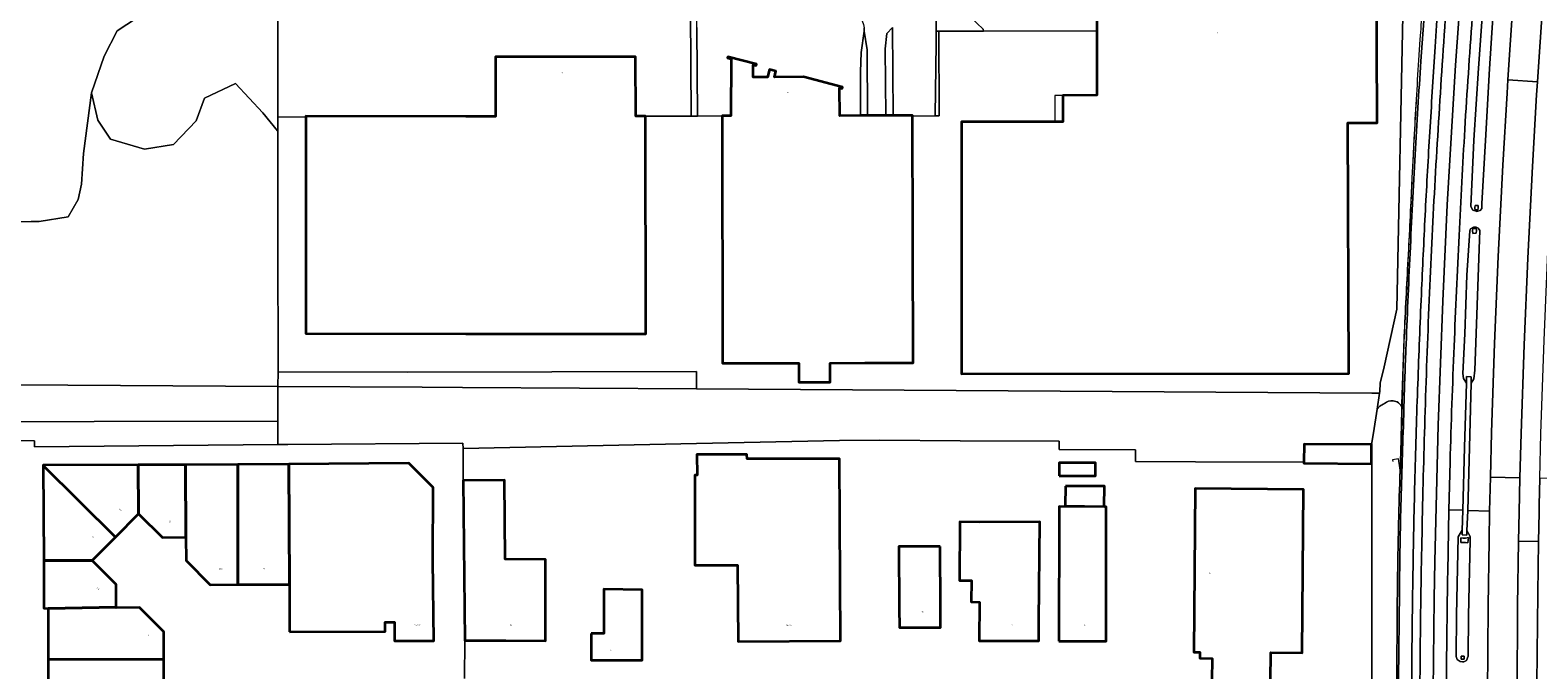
# Model space of a CAD drawing. Header units: metres. Extents: x 197700 to 204338, y 317132 to 325229.
# Tile 520 of 656: x 200775 to 201156, y 320623 to 320785. Entities that reach past the tile are written whole.
import ezdxf
from ezdxf.enums import TextEntityAlignment as Align

# ---------------------------------------------------------------- set-up
doc = ezdxf.new("R2010")
doc.units = ezdxf.units.M
for name, color, linetype, lineweight in [('B-WE-GR-BEPLANTING_CULTUUR_BOSPLANTSOEN-GV', 90, 'Continuous', 18), ('B-WE-GR-BOS_LOOF-GV', 40, 'Continuous', 13), ('B-WE-GW-TALUD_KRUIN-G', 90, 'Continuous', 18), ('B-WE-IE-TERREINAFSCHEIDING_KUNSTMATIG_HEKWERK-G', 20, 'IE-TERREINAFSCHEIDING-KUNSTMATIG', 18), ('B-WE-IE-TERREINAFSCHEIDING_KUNSTMATIG_MUUR-G', 90, 'IE-TERREINAFSCHEIDING-KUNSTMATIG-DICHT', 18), ('B-WE-OG-BEBOUWING-GV', 7, 'Continuous', 35), ('B-WE-OG-BEBOUWING-T18', 10, 'Continuous', 18), ('B-WE-OG-TERREIN_CULTUURSCHEIDING-GV', 7, 'Continuous', 18), ('B-WE-OG-TERREIN_ERF-GV', 7, 'Continuous', 18), ('B-WE-OG-WATER_GREPPEL-GV', 160, 'Continuous', 18), ('B-WE-OG-WEG-GV', 7, 'Continuous', 18), ('B-WE-VH-ONVERHARD-GV', 252, 'Continuous', 18), ('B-WE-VH-VERHARDING_ASFALT-GV', 252, 'Continuous', 18), ('B-WE-VH-VERHARDING_BETON-GV', 252, 'Continuous', 18), ('B-WE-VH-VERHARDING_GESLOTEN-GV', 252, 'Continuous', 18), ('B-WE-VH-VERHARDING_GRASBETONSTEEN-GV', 70, 'Continuous', 18), ('B-WE-VH-VERHARDING_OPEN-GV', 252, 'Continuous', 18)]:
    doc.layers.add(name, color=color, linetype=linetype, lineweight=lineweight)
doc.styles.add('NLCS-ISO-M200-T18', font='NLCS-ISO.ttf', dxfattribs={"height": 0.36})
doc.linetypes.add('IE-TERREINAFSCHEIDING-KUNSTMATIG', pattern='A,4,[82,NLCS.SHX,S=0.75,R=90,X=0,Y=0],4,-2', length=10)
doc.linetypes.add('IE-TERREINAFSCHEIDING-KUNSTMATIG-DICHT', pattern='A,8,-1,[82,NLCS.SHX,S=0.75,R=90,X=0,Y=0],-1', length=10)

msp = doc.modelspace()

# ---------------------------------------------------------------- linework, layer by layer
at = {"layer": 'B-WE-GR-BEPLANTING_CULTUUR_BOSPLANTSOEN-GV'}
for points in [[(201119.929, 321010.386), (201119.999, 320996.344), (201119.969, 320964.493), (201119.984, 320949.822), (201120.077, 320944.793), (201120.128, 320937.827), (201120.26, 320871.522), (201120.542, 320826.397), (201122.437, 320826.401), (201122.141, 320808.038), (201121.893, 320792.625), (201120.341, 320714.203), (201117.062, 320699.629), (201116.129, 320695.509), (201116.018, 320693.391), (201115.959, 320693.013), (201115.334, 320688.986), (201115.992, 320689.699)], [(201126.373, 320776.842), (201127.278, 320789.318), (201128.178, 320801.794), (201128.678, 320808.871), (201128.033, 320810.171), (201127.736, 320810.792)], [(200723.855, 320736.169), (200775.455, 320736.32), (200777.43, 320736.396), (200784.818, 320737.526), (200787.289, 320741.94), (200788.169, 320745.793), (200788.697, 320753.53), (200790.688, 320768.881), (200793.91, 320778.086), (200797.131, 320784.53), (200804.263, 320789.133)], [(201121.488, 320689.715), (201121.629, 320689.543), (201121.853, 320689.264), (201122.074, 320688.983)]]:
    msp.add_lwpolyline(points, dxfattribs=at)
for points in [[(201124.906, 320753.243, -0.0024984), (201126.373, 320776.842)], [(201123.656, 320728.366, -0.0030574), (201124.906, 320753.243)], [(201122.577, 320703.942, -0.0015156), (201123.656, 320728.366)], [(201122.074, 320688.983, -0.0020722), (201122.577, 320703.942)], [(201117.171, 320690.411, -0.1925918), (201119.346, 320691.062)], [(201119.346, 320691.062, -0.1531968), (201120.741, 320690.58)], [(201115.992, 320689.699, -0.0479414), (201117.171, 320690.411)], [(201120.741, 320690.58, -0.009963), (201121.488, 320689.715)]]:
    msp.add_lwpolyline(points, format="xyb", dxfattribs=at)
msp.add_lwpolyline([(200443.184, 320679.853), (200475.247, 320680.074), (200492.364, 320680.078), (200559.398, 320679.967), (200609.298, 320679.937), (200623.848, 320679.937), (200623.848, 320681.587), (200776.249, 320680.925), (200776.264, 320679.426), (200837.756, 320680.029), (200837.756, 320685.973), (200559.458, 320685.467), (200492.424, 320685.578), (200475.307, 320685.574), (200443.244, 320685.353)], close=True, dxfattribs=at)
at = {"layer": 'B-WE-GR-BOS_LOOF-GV'}
for points in [[(200559.382, 320696.467), (200837.756, 320694.718), (200837.779, 320698.409), (200837.752, 320731.709), (200837.726, 320759.162), (200837.685, 320759.213), (200833.944, 320763.817), (200827.042, 320771.182), (200819.219, 320767.5), (200817.148, 320761.746), (200811.396, 320755.763), (200804.033, 320754.612), (200795.52, 320757.143), (200792.299, 320761.976), (200790.688, 320768.881), (200788.697, 320753.53), (200788.169, 320745.793), (200787.289, 320741.94), (200784.818, 320737.526), (200777.43, 320736.396), (200775.455, 320736.32), (200723.855, 320736.169)], [(200559.458, 320685.467), (200837.756, 320685.973), (200837.756, 320694.718), (200559.382, 320696.467)]]:
    msp.add_lwpolyline(points, dxfattribs=at)
at = {"layer": 'B-WE-GW-TALUD_KRUIN-G'}
for points in [[(201117.171, 320690.411, -0.1925918), (201119.346, 320691.062)], [(201119.346, 320691.062, 0.1925918), (201117.171, 320690.411)], [(201119.346, 320691.062, -0.1531968), (201120.741, 320690.58)], [(201120.741, 320690.58, 0.1531968), (201119.346, 320691.062)], [(201115.992, 320689.699, -0.0479414), (201117.171, 320690.411)], [(201117.171, 320690.411, 0.0479414), (201115.992, 320689.699)], [(201120.741, 320690.58, -0.009963), (201121.488, 320689.715)], [(201121.488, 320689.715, 0.009963), (201120.741, 320690.58)]]:
    msp.add_lwpolyline(points, format="xyb", dxfattribs=at)
for points in [[(201115.992, 320689.699), (201115.334, 320688.986), (201114.4, 320682.971), (201113.943, 320680.026), (201113.916, 320675.571), (201113.995, 320675.571), (201113.966, 320610.689), (201114.09, 320578.182), (201114.117, 320545.234), (201114.117, 320545.183), (201114.172, 320518.154), (201114.331, 320497), (201114.178, 320461.872), (201114.374, 320444.707), (201122.684, 320444.442), (201122.658, 320412.922), (201122.649, 320402.3)], [(201115.334, 320688.986), (201115.992, 320689.699)], [(201121.488, 320689.715), (201121.629, 320689.543)], [(201121.629, 320689.543), (201121.488, 320689.715)]]:
    msp.add_lwpolyline(points, dxfattribs=at)
at = {"layer": 'B-WE-IE-TERREINAFSCHEIDING_KUNSTMATIG_HEKWERK-G'}
for points in [[(201116.129, 320695.509), (201117.062, 320699.629), (201120.341, 320714.203), (201121.893, 320792.625), (201122.141, 320808.038)], [(201003.746, 320763.004), (201004.699, 320763.016), (201004.615, 320784.414)], [(201004.615, 320784.414), (201015.93, 320784.449)], [(201015.93, 320784.449), (201044.527, 320784.536)], [(201126.139, 320782.278), (201125.963, 320779.696), (201125.792, 320777.113)], [(200790.688, 320768.881), (200788.697, 320753.53), (200788.169, 320745.793), (200787.289, 320741.94), (200784.818, 320737.526), (200777.43, 320736.396), (200775.455, 320736.32), (200723.855, 320736.169), (200675.425, 320720.97), (200567.813, 320714.105), (200487.935, 320711.353), (200451.64, 320705.318), (200451.75, 320697.967)], [(200930.597, 320762.925), (200942.095, 320762.971)], [(200942.095, 320762.971), (200943.724, 320762.978)], [(200943.724, 320762.978), (200949.902, 320763.003)], [(200997.992, 320762.931), (201003.746, 320763.004)], [(200837.723, 320762.769), (200837.726, 320759.162)], [(200837.723, 320762.769), (200844.776, 320762.709)], [(200837.726, 320759.162), (200837.752, 320731.709), (200837.779, 320698.409)], [(201124.602, 320757.161), (201124.335, 320751.664)], [(201124.335, 320751.664), (201124.128, 320747.416), (201123.657, 320737.67), (201123.19, 320727.928), (201122.728, 320718.187)], [(200837.779, 320698.409), (200870.357, 320698.318), (200943.459, 320698.44), (200943.49, 320694.089)], [(201116.018, 320693.391), (201116.129, 320695.509)], [(201115.334, 320688.986), (201115.959, 320693.013)], [(201115.959, 320693.013), (201116.018, 320693.391)], [(201114.4, 320682.971), (201115.334, 320688.986)], [(200443.184, 320679.853), (200475.247, 320680.074), (200492.364, 320680.078), (200559.398, 320679.967), (200609.298, 320679.937), (200623.848, 320679.937), (200623.848, 320681.587), (200776.249, 320680.925), (200776.264, 320679.426), (200837.756, 320680.029)], [(200837.756, 320680.029), (200840.261, 320680.054), (200884.491, 320680.357), (200884.503, 320679.008), (200943.469, 320680.269)], [(200943.469, 320680.269), (200979.531, 320681.04), (200989.75, 320681.099)], [(201113.943, 320680.026), (201114.4, 320682.971)], [(201114.117, 320545.234), (201114.09, 320578.182), (201113.966, 320610.689), (201113.995, 320675.571)], [(201121.195, 320673.244), (201121.189, 320672.543)], [(201121.218, 320675.379), (201121.195, 320673.244)]]:
    msp.add_lwpolyline(points, dxfattribs=at)
for points in [[(201127.217, 320797.04, 0.0021661), (201126.139, 320782.278)], [(201125.792, 320777.113, 0.0028087), (201124.602, 320757.161)], [(201125.199, 320767.35, 0.001144), (201124.335, 320751.664)], [(201124.119, 320747.539, -0.0007149), (201123.161, 320727.934)], [(201123.161, 320727.934, 0.0040741), (201122.158, 320708.557)], [(201122.728, 320718.187, 0.0057184), (201121.818, 320698.611)], [(201122.158, 320708.557, 0.0047781), (201121.488, 320689.715)], [(201121.818, 320698.611, -0.0012125), (201121.629, 320689.543)], [(201121.488, 320689.715, 0.0036259), (201121.218, 320675.379)]]:
    msp.add_lwpolyline(points, format="xyb", dxfattribs=at)
at = {"layer": 'B-WE-IE-TERREINAFSCHEIDING_KUNSTMATIG_MUUR-G'}
for points in [[(201035.979, 320768.214), (201033.971, 320768.208), (201033.953, 320761.535)], [(201121.149, 320673.569), (201120.75, 320676.39), (201119.247, 320676.194), (201119.313, 320675.725)]]:
    msp.add_lwpolyline(points, dxfattribs=at)
at = {"layer": 'B-WE-OG-BEBOUWING-GV'}
msp.add_lwpolyline([(201044.523, 320787.828), (201044.527, 320784.536), (201044.547, 320768.238), (201035.979, 320768.214), (201035.981, 320761.549), (201033.953, 320761.535), (201010.337, 320761.513), (201010.367, 320697.893), (201108.217, 320697.952), (201107.967, 320761.252), (201115.367, 320761.281), (201115.208, 320801.311)], dxfattribs=at)
for points in [[(200844.776, 320762.709), (200844.792, 320708.078), (200885.176, 320707.985), (200930.625, 320707.964), (200930.597, 320762.925), (200928.097, 320762.922), (200928.083, 320777.972), (200892.67, 320777.94), (200892.68, 320762.882), (200885.198, 320762.885), (200844.776, 320762.972)], [(200993.078, 320763.106), (200991.305, 320763.102), (200986.676, 320763.09), (200984.891, 320763.086), (200979.609, 320763.073), (200979.561, 320770.091), (200980.256, 320769.957), (200980.346, 320770.271), (200970.488, 320772.896), (200963.147, 320772.837), (200963.491, 320774.304), (200961.908, 320774.714), (200961.412, 320772.796), (200957.795, 320772.803), (200957.792, 320775.934), (200958.496, 320775.734), (200958.601, 320776.043), (200951.39, 320777.966), (200951.307, 320777.657), (200952.187, 320777.423), (200952.152, 320763.008), (200949.902, 320763.003), (200950.052, 320700.553), (200969.262, 320700.599), (200969.274, 320695.769), (200977.194, 320695.788), (200977.182, 320700.618), (200985.957, 320700.639), (200998.142, 320700.668), (200997.992, 320762.931), (200997.992, 320763.118)], [(201096.823, 320675.597), (201096.821, 320675.297), (201113.914, 320675.156), (201113.916, 320675.571), (201113.943, 320680.026), (201096.861, 320680.167)], [(200943.011, 320654.541), (200943.038, 320649.541), (200953.848, 320649.6), (200953.953, 320630.31), (200979.815, 320630.452), (200979.557, 320676.451), (200974.557, 320676.422), (200956.214, 320676.398), (200956.204, 320677.529), (200943.57, 320677.493), (200943.599, 320672.29), (200943.022, 320672.271)], [(201035.02, 320672.105), (201044.19, 320672.092), (201044.195, 320675.392), (201035.025, 320675.405)], [(200802.46, 320674.893), (200778.496, 320674.788), (200778.496, 320674.743), (200796.727, 320656.675), (200802.57, 320662.574)], [(200790.878, 320650.77), (200796.727, 320656.675), (200778.496, 320674.743), (200778.608, 320650.707)], [(200802.57, 320662.574), (200808.634, 320656.581), (200814.511, 320656.616), (200814.431, 320674.946), (200802.46, 320674.893)], [(200827.624, 320644.661), (200827.601, 320675.004), (200814.431, 320674.946), (200814.511, 320656.616), (200814.556, 320650.722), (200820.639, 320644.632)], [(200827.601, 320675.004), (200827.624, 320644.661), (200840.66, 320644.715), (200840.536, 320675.062)], [(200840.713, 320632.717), (200864.872, 320632.83), (200864.847, 320635.182), (200867.181, 320635.183), (200867.198, 320630.452), (200877.121, 320630.474), (200876.914, 320650.832), (200876.988, 320669.212), (200870.839, 320675.291), (200840.536, 320675.062), (200840.66, 320644.715)], [(200895.313, 320630.509), (200905.356, 320630.484), (200905.3, 320651.033), (200895.133, 320651.051), (200894.959, 320671), (200884.574, 320670.909), (200884.927, 320630.511), (200886.988, 320630.529)], [(201036.632, 320669.53), (201036.556, 320664.571), (201046.402, 320664.415), (201046.451, 320669.51)], [(201073.588, 320620.456), (201088.428, 320620.334), (201088.487, 320627.474), (201096.426, 320627.408), (201096.766, 320668.677), (201069.397, 320668.902), (201069.001, 320627.598), (201070.529, 320627.607), (201070.514, 320626.046), (201073.634, 320626.038)], [(201034.962, 320630.405), (201046.937, 320630.387), (201046.945, 320635.387), (201046.927, 320662.499), (201046.913, 320664.329), (201035.002, 320664.426), (201035.007, 320662.405)], [(201014.936, 320660.468), (201009.936, 320660.486), (201009.883, 320645.686), (201012.873, 320645.676), (201012.854, 320640.276), (201014.884, 320640.268), (201014.849, 320630.489), (201029.924, 320630.435), (201029.942, 320635.435), (201030.116, 320660.486)], [(201004.965, 320654.313), (200994.569, 320654.307), (200994.65, 320638.807), (200994.676, 320633.808), (201000, 320633.836), (201005.071, 320633.861), (201005.045, 320638.861)], [(200778.608, 320650.707), (200778.664, 320638.695), (200779.705, 320638.641), (200796.93, 320638.97), (200796.915, 320644.718), (200790.85, 320650.742), (200790.878, 320650.77)], [(200916.866, 320632.304), (200916.866, 320630.582), (200916.866, 320625.582), (200929.714, 320625.582), (200929.714, 320630.582), (200929.714, 320643.371), (200920.092, 320643.487), (200920.06, 320632.328)], [(200779.705, 320638.641), (200779.704, 320625.722), (200808.978, 320625.834), (200808.946, 320632.776), (200802.843, 320638.848), (200796.93, 320638.814), (200796.93, 320638.97)], [(200779.704, 320625.722), (200779.704, 320612.909), (200804.039, 320612.754), (200809.038, 320612.777), (200808.978, 320625.834)]]:
    msp.add_lwpolyline(points, close=True, dxfattribs=at)
at = {"layer": 'B-WE-OG-TERREIN_CULTUURSCHEIDING-GV'}
for points in [[(200804.263, 320789.133), (200797.131, 320784.53), (200793.91, 320778.086), (200790.688, 320768.881), (200792.299, 320761.976), (200795.52, 320757.143), (200804.033, 320754.612), (200811.396, 320755.763), (200817.148, 320761.746), (200819.219, 320767.5), (200827.042, 320771.182), (200833.944, 320763.817), (200837.685, 320759.213), (200837.726, 320759.162), (200837.723, 320762.769), (200837.755, 320789.245)], [(201115.992, 320689.699), (201115.334, 320688.986), (201114.4, 320682.971), (201113.943, 320680.026), (201113.916, 320675.571), (201113.995, 320675.571), (201113.966, 320610.689), (201114.09, 320578.182), (201114.117, 320545.234), (201114.117, 320545.183), (201114.172, 320518.154), (201114.331, 320497), (201114.178, 320461.872), (201114.374, 320444.707), (201122.684, 320444.442), (201122.658, 320412.922), (201122.649, 320402.3)], [(201121.629, 320689.543), (201121.488, 320689.715)], [(201121.988, 320686.014), (201122.03, 320687.499), (201122.074, 320688.983), (201121.853, 320689.264), (201121.629, 320689.543)], [(201121.149, 320673.569), (201121.218, 320675.379), (201121.349, 320678.652)], [(201121.349, 320678.652), (201121.218, 320675.379), (201121.149, 320673.569)]]:
    msp.add_lwpolyline(points, dxfattribs=at)
msp.add_lwpolyline([(201003.957, 320784.416), (201004.615, 320784.414), (201015.93, 320784.449), (201015.871, 320784.893), (201011.067, 320789.507), (201003.976, 320789.488)], close=True, dxfattribs=at)
for points in [[(201119.346, 320691.062, 0.1925918), (201117.171, 320690.411)], [(201120.741, 320690.58, 0.1531968), (201119.346, 320691.062)], [(201117.171, 320690.411, 0.0479414), (201115.992, 320689.699)], [(201121.488, 320689.715, 0.009963), (201120.741, 320690.58)], [(201121.349, 320678.652, 0.001287), (201121.629, 320689.543)], [(201121.629, 320689.543, -0.001287), (201121.349, 320678.652)], [(201121.302, 320663.343, -0.0007064), (201121.988, 320686.014)], [(201120.735, 320660.21, -0.0029937), (201121.149, 320673.569)], [(201121.149, 320673.569, 0.0029937), (201120.735, 320660.21)], [(201120.409, 320639.558, -0.0025188), (201120.735, 320660.21)], [(201120.735, 320660.21, 0.0025188), (201120.409, 320639.558)], [(201120.936, 320639.914, -0.0036704), (201121.302, 320663.343)], [(201120.293, 320618.315, -0.0007529), (201120.409, 320639.558)], [(201120.409, 320639.558, 0.0007529), (201120.293, 320618.315)], [(201120.704, 320616.355, -0.0014435), (201120.936, 320639.914)]]:
    msp.add_lwpolyline(points, format="xyb", dxfattribs=at)
at = {"layer": 'B-WE-OG-TERREIN_ERF-GV'}
for points in [[(201115.208, 320801.311), (201115.367, 320761.281), (201107.967, 320761.252), (201108.217, 320697.952), (201010.367, 320697.893), (201010.337, 320761.513), (201033.953, 320761.535), (201035.981, 320761.549), (201035.979, 320768.214), (201044.547, 320768.238), (201044.527, 320784.536), (201015.93, 320784.449), (201004.615, 320784.414), (201004.699, 320763.016), (201003.746, 320763.004), (200997.992, 320762.931), (200998.142, 320700.668), (200985.957, 320700.639), (200977.182, 320700.618), (200977.194, 320695.788), (200969.274, 320695.769), (200969.262, 320700.599), (200950.052, 320700.553), (200949.902, 320763.003), (200943.724, 320762.978), (200942.095, 320762.971), (200930.597, 320762.925), (200930.625, 320707.964), (200885.176, 320707.985), (200844.792, 320708.078), (200844.776, 320762.709), (200837.723, 320762.769), (200837.726, 320759.162), (200837.752, 320731.709), (200837.779, 320698.409), (200870.357, 320698.318), (200943.459, 320698.44), (200943.49, 320694.089), (201114.007, 320693.025), (201115.959, 320693.013), (201116.018, 320693.391), (201116.129, 320695.509), (201117.062, 320699.629), (201120.341, 320714.203), (201121.893, 320792.625)], [(200943.578, 320785.348), (200943.724, 320762.978), (200949.902, 320763.003), (200952.152, 320763.008), (200952.187, 320777.423), (200951.307, 320777.657), (200951.39, 320777.966), (200958.601, 320776.043), (200958.496, 320775.734), (200957.792, 320775.934), (200957.795, 320772.803), (200961.412, 320772.796), (200961.908, 320774.714), (200963.491, 320774.304), (200963.147, 320772.837), (200970.488, 320772.896), (200980.346, 320770.271), (200980.256, 320769.957), (200979.561, 320770.091), (200979.609, 320763.073), (200984.891, 320763.086), (200984.888, 320774.132), (200985.041, 320779.016), (200985.821, 320784.434), (200985.778, 320785.22)], [(200884.873, 320620.959), (200884.927, 320630.511), (200884.574, 320670.909), (200884.503, 320679.008), (200884.491, 320680.357), (200840.261, 320680.054), (200837.756, 320680.029), (200776.264, 320679.426), (200776.249, 320680.925), (200623.848, 320681.587)], [(201113.966, 320610.689), (201113.995, 320675.571), (201113.916, 320675.571), (201113.914, 320675.156), (201096.821, 320675.297), (201096.823, 320675.597), (201069.452, 320675.622), (201054.283, 320675.746), (201054.306, 320678.666), (201035.03, 320678.785), (201035.033, 320680.885), (201010.01, 320680.986), (200989.75, 320681.099), (200979.531, 320681.04), (200943.469, 320680.269), (200884.503, 320679.008), (200884.574, 320670.909), (200894.959, 320671), (200895.133, 320651.051), (200905.3, 320651.033), (200905.356, 320630.484), (200895.313, 320630.509), (200886.988, 320630.529), (200884.927, 320630.511), (200884.873, 320620.959)], [(200779.704, 320612.909), (200779.704, 320625.722), (200779.705, 320638.641), (200778.664, 320638.695), (200778.608, 320650.707), (200778.496, 320674.743), (200778.496, 320674.788), (200802.46, 320674.893), (200814.431, 320674.946), (200827.601, 320675.004), (200840.536, 320675.062), (200870.839, 320675.291), (200876.988, 320669.212), (200876.914, 320650.832), (200877.121, 320630.474), (200867.198, 320630.452), (200867.181, 320635.183), (200864.847, 320635.182), (200864.872, 320632.83), (200840.713, 320632.717), (200840.66, 320644.715), (200827.624, 320644.661), (200820.639, 320644.632), (200814.556, 320650.722), (200814.511, 320656.616), (200808.634, 320656.581), (200802.57, 320662.574), (200796.727, 320656.675), (200790.878, 320650.77), (200790.85, 320650.742), (200796.915, 320644.718), (200796.93, 320638.97), (200796.93, 320638.814), (200802.843, 320638.848), (200808.946, 320632.776), (200808.978, 320625.834), (200809.038, 320612.777)]]:
    msp.add_lwpolyline(points, dxfattribs=at)
for points in [[(200943.516, 320789.325), (200941.941, 320789.32), (200942.095, 320762.971), (200943.724, 320762.978), (200943.578, 320785.348)], [(200986.676, 320763.09), (200986.526, 320779.734), (200985.821, 320784.434), (200985.041, 320779.016), (200984.888, 320774.132), (200984.891, 320763.086)], [(200991.305, 320763.102), (200993.078, 320763.106), (200992.933, 320785.35), (200991.544, 320783.847), (200991.132, 320779.974)], [(201004.615, 320784.414), (201003.957, 320784.416), (201003.945, 320781.183), (201003.744, 320763.286), (201003.746, 320763.004), (201004.699, 320763.016)], [(200837.779, 320698.409), (200837.756, 320694.718), (200874.17, 320694.489), (200884.368, 320694.458), (200943.49, 320694.089), (200943.459, 320698.44), (200870.357, 320698.318)], [(201096.823, 320675.597), (201096.861, 320680.167), (201113.943, 320680.026), (201114.4, 320682.971), (201115.334, 320688.986), (201115.959, 320693.013), (201114.007, 320693.025), (200943.49, 320694.089), (200884.368, 320694.458), (200874.17, 320694.489), (200837.756, 320694.718), (200837.756, 320685.973), (200837.756, 320680.029), (200840.261, 320680.054), (200884.491, 320680.357), (200884.503, 320679.008), (200943.469, 320680.269), (200979.531, 320681.04), (200989.75, 320681.099), (201010.01, 320680.986), (201035.033, 320680.885), (201035.03, 320678.785), (201054.306, 320678.666), (201054.283, 320675.746), (201069.452, 320675.622)], [(200974.557, 320676.422), (200979.557, 320676.451), (200979.815, 320630.452), (200953.953, 320630.31), (200953.848, 320649.6), (200943.038, 320649.541), (200943.011, 320654.541), (200943.022, 320672.271), (200943.599, 320672.29), (200943.57, 320677.493), (200956.204, 320677.529), (200956.214, 320676.398)], [(201035.02, 320672.105), (201035.025, 320675.405), (201044.195, 320675.392), (201044.19, 320672.092)], [(201036.632, 320669.53), (201046.451, 320669.51), (201046.402, 320664.415), (201036.556, 320664.571)], [(201069.001, 320627.598), (201069.397, 320668.902), (201096.766, 320668.677), (201096.426, 320627.408), (201088.487, 320627.474), (201088.428, 320620.334), (201073.588, 320620.456), (201073.634, 320626.038), (201070.514, 320626.046), (201070.529, 320627.607)], [(201046.945, 320635.387), (201046.937, 320630.387), (201034.962, 320630.405), (201035.007, 320662.405), (201035.002, 320664.426), (201046.913, 320664.329), (201046.927, 320662.499)], [(201009.883, 320645.686), (201009.936, 320660.486), (201014.936, 320660.468), (201030.116, 320660.486), (201029.942, 320635.435), (201029.924, 320630.435), (201014.849, 320630.489), (201014.884, 320640.268), (201012.854, 320640.276), (201012.873, 320645.676)], [(200994.569, 320654.307), (201004.965, 320654.313), (201005.045, 320638.861), (201005.071, 320633.861), (201000, 320633.836), (200994.676, 320633.808), (200994.65, 320638.807)], [(200916.866, 320630.582), (200916.866, 320632.304), (200920.06, 320632.328), (200920.092, 320643.487), (200929.714, 320643.371), (200929.714, 320630.582), (200929.714, 320625.582), (200916.866, 320625.582)]]:
    msp.add_lwpolyline(points, close=True, dxfattribs=at)
at = {"layer": 'B-WE-OG-WATER_GREPPEL-GV'}
for points in [[(201138.976, 320740.159), (201139.508, 320739.252), (201140.355, 320738.942), (201140.435, 320738.913), (201141.351, 320739.147), (201141.791, 320739.648), (201141.791, 320740.879), (201142.664, 320756.784), (201143.7, 320774.892), (201144.566, 320787.845), (201144.245, 320789.148), (201143.582, 320789.505), (201143.343, 320789.548), (201142.914, 320789.625), (201142.28, 320789.279), (201141.874, 320787.953), (201140.914, 320775.106), (201139.772, 320756.934)], [(201140.074, 320740.383), (201140.819, 320740.371), (201140.804, 320739.789), (201140.772, 320739.318), (201140.383, 320739.341), (201139.987, 320739.365), (201140.017, 320739.877)], [(201139.073, 320695.526), (201139.741, 320696.597), (201139.989, 320698.819), (201140.358, 320708.094), (201140.848, 320722.422), (201141.246, 320734.065), (201140.88, 320734.685), (201140.332, 320734.941), (201140.073, 320734.949), (201139.65, 320734.961), (201138.934, 320734.489), (201138.764, 320733.96), (201137.988, 320722.811), (201137.5, 320708), (201136.97, 320697.989), (201137.16, 320696.689), (201137.866, 320695.542), (201137.872, 320697.188), (201139.096, 320697.156)], [(201139.508, 320733.345), (201139.39, 320734.117), (201139.503, 320734.61), (201140.05, 320734.627), (201140.357, 320734.637), (201140.439, 320734.098), (201140.359, 320733.397)], [(201138.012, 320658.339), (201137.984, 320657.173), (201136.81, 320657.193), (201136.823, 320658.398), (201135.757, 320656.749), (201135.401, 320636.945), (201135.301, 320626.506), (201135.539, 320625.734), (201136.329, 320625.253), (201136.896, 320625.189), (201137.185, 320625.157), (201137.92, 320625.531), (201138.273, 320626.6), (201138.389, 320636.815), (201138.781, 320655.878), (201138.801, 320656.849)], [(201136.439, 320656.432), (201137.025, 320656.363), (201137.656, 320656.407), (201138.374, 320656.527), (201138.206, 320655.24), (201137.615, 320655.266), (201137.019, 320655.266), (201136.472, 320655.334)], [(201136.543, 320626.613), (201137.264, 320626.63), (201137.326, 320626.244), (201137.293, 320625.808), (201136.508, 320625.795), (201136.505, 320626.135)]]:
    msp.add_lwpolyline(points, close=True, dxfattribs=at)
at = {"layer": 'B-WE-OG-WEG-GV'}
for points in [[(201131.762, 320776.025, -0.0008981), (201133.861, 320806.018)], [(201131.408, 320800.444, 0.003055), (201129.863, 320779.161)], [(201129.863, 320779.161, 0.0008921), (201128.639, 320758.99)], [(201129.974, 320747.019, -0.0020692), (201131.762, 320776.025)], [(201128.639, 320758.99, 0.0024234), (201127.507, 320739.177)], [(201128.564, 320718.343, -0.0030682), (201129.974, 320747.019)], [(201127.507, 320739.177, 0.0014544), (201126.566, 320719.25)], [(201126.566, 320719.25, 0.002183), (201125.647, 320696.823)], [(201127.45, 320688.426, -0.0030079), (201128.564, 320718.343)], [(201125.647, 320696.823, 0.0028545), (201124.896, 320673.364)], [(201126.698, 320659.329, -0.0028189), (201127.45, 320688.426)], [(201124.896, 320673.364, 0.0017972), (201124.414, 320649.993)], [(201126.218, 320630.398, -0.0022812), (201126.698, 320659.329)], [(201124.414, 320649.993, 0.0016996), (201124.137, 320630.581)], [(201124.137, 320630.581, 0.001782), (201123.992, 320612.05)], [(201126.112, 320612.043, -0.0020712), (201126.218, 320630.398)]]:
    msp.add_lwpolyline(points, format="xyb", dxfattribs=at)
at = {"layer": 'B-WE-VH-ONVERHARD-GV'}
for points in [[(201157.185, 320791.723), (201155.83, 320771.62), (201155.607, 320768.313), (201154.542, 320750.208), (201153.345, 320727.078), (201152.432, 320705.22), (201151.684, 320682.849), (201151.388, 320671.628), (201151.16, 320662.991), (201151.027, 320655.645), (201156.091, 320655.549), (201156.214, 320662.851), (201156.245, 320664.708), (201156.418, 320671.506), (201156.704, 320682.784), (201157.471, 320706.289), (201158.542, 320730.81), (201159.751, 320753.386), (201160.844, 320771.302), (201161.149, 320776.295), (201162.752, 320799.01)], [(201133.751, 320675.594), (201133.46, 320663.542), (201136.97, 320663.431), (201137.43, 320679.32), (201137.866, 320695.542), (201137.16, 320696.689), (201136.97, 320697.989), (201137.5, 320708), (201137.988, 320722.811), (201138.764, 320733.96), (201138.934, 320734.489), (201139.65, 320734.961), (201140.073, 320734.949), (201140.332, 320734.941), (201140.88, 320734.685), (201141.246, 320734.065), (201140.848, 320722.422), (201140.358, 320708.094), (201139.989, 320698.819), (201139.741, 320696.597), (201139.073, 320695.526), (201138.614, 320679.29), (201138.194, 320663.392), (201143.721, 320663.218), (201143.946, 320671.81), (201144.241, 320683.098), (201144.957, 320705.567), (201145.89, 320727.529), (201147.073, 320750.573), (201148.143, 320768.793), (201148.364, 320772.093), (201149.715, 320792.263)], [(201143.161, 320617.065), (201143.335, 320639.287), (201143.589, 320655.787), (201143.721, 320663.218), (201138.194, 320663.392), (201138.191, 320663.293), (201138.012, 320658.339), (201138.801, 320656.849), (201138.781, 320655.878), (201138.389, 320636.815), (201138.273, 320626.6), (201137.92, 320625.531), (201137.185, 320625.157), (201136.896, 320625.189), (201136.329, 320625.253), (201135.539, 320625.734), (201135.301, 320626.506), (201135.401, 320636.945), (201135.757, 320656.749), (201136.823, 320658.398), (201136.968, 320663.351), (201136.97, 320663.431), (201133.46, 320663.542), (201133.157, 320647.819)], [(201155.944, 320573.823), (201155.704, 320596.664), (201155.675, 320619.682), (201155.87, 320642.394), (201156.091, 320655.549), (201151.027, 320655.645), (201150.765, 320639.323), (201150.65, 320617.1), (201150.672, 320594.939), (201150.928, 320573.403), (201150.962, 320571.533), (201151.33, 320551.299), (201151.876, 320531.662), (201152.648, 320509.897), (201153.473, 320491.254), (201154.518, 320471.503), (201154.65, 320469.017), (201155.63, 320452.621), (201156.943, 320432.95)]]:
    msp.add_lwpolyline(points, dxfattribs=at)
msp.add_lwpolyline([(201140.914, 320775.106), (201141.874, 320787.953), (201142.28, 320789.279), (201142.914, 320789.625), (201143.343, 320789.548), (201143.582, 320789.505), (201144.245, 320789.148), (201144.566, 320787.845), (201143.7, 320774.892), (201142.664, 320756.784), (201141.791, 320740.879), (201141.791, 320739.648), (201141.351, 320739.147), (201140.435, 320738.913), (201140.355, 320738.942), (201139.508, 320739.252), (201138.976, 320740.159), (201139.772, 320756.934)], close=True, dxfattribs=at)
for points in [[(201139.339, 320787.74, 0.0031021), (201137.468, 320759.69)], [(201137.468, 320759.69, 0.0024952), (201136.005, 320732.809)], [(201136.005, 320732.809, 0.0022901), (201134.769, 320704.879)], [(201134.769, 320704.879, 0.0034824), (201133.751, 320675.594)], [(201133.157, 320647.819, 0.0033029), (201132.833, 320619.961)]]:
    msp.add_lwpolyline(points, format="xyb", dxfattribs=at)
at = {"layer": 'B-WE-VH-VERHARDING_ASFALT-GV'}
for points in [[(201148.364, 320772.093), (201155.83, 320771.62), (201157.185, 320791.723), (201158.803, 320813.95), (201160.48, 320837.336), (201162.054, 320859.444), (201162.921, 320871.389), (201155.473, 320871.926), (201154.619, 320860.141), (201153.014, 320837.809), (201151.322, 320814.498), (201149.715, 320792.263)], [(201155.83, 320771.62), (201148.364, 320772.093), (201148.143, 320768.793), (201147.073, 320750.573), (201145.89, 320727.529), (201144.957, 320705.567), (201144.241, 320683.098), (201143.946, 320671.81), (201151.388, 320671.628), (201151.684, 320682.849), (201152.432, 320705.22), (201153.345, 320727.078), (201154.542, 320750.208), (201155.607, 320768.313)], [(201143.721, 320663.218), (201143.589, 320655.787), (201143.335, 320639.287), (201143.161, 320617.065), (201143.217, 320594.976), (201143.471, 320573.172), (201143.478, 320571.408), (201150.962, 320571.533), (201150.928, 320573.403), (201150.672, 320594.939), (201150.65, 320617.1), (201150.765, 320639.323), (201151.027, 320655.645), (201151.16, 320662.991), (201151.388, 320671.628), (201143.946, 320671.81)], [(201163.514, 320653.501), (201163.544, 320655.408), (201163.658, 320662.719), (201163.688, 320664.659), (201163.865, 320671.324), (201156.418, 320671.506), (201156.245, 320664.708), (201156.214, 320662.851), (201156.091, 320655.549), (201155.87, 320642.394), (201155.675, 320619.682), (201155.704, 320596.664), (201155.944, 320573.823), (201155.989, 320571.617), (201163.435, 320571.742), (201163.39, 320573.986), (201163.172, 320596.933), (201163.123, 320619.558), (201163.341, 320642.321)]]:
    msp.add_lwpolyline(points, close=True, dxfattribs=at)
for points in [[(201126.112, 320612.043), (201129.444, 320612.033), (201129.497, 320617.892), (201129.706, 320641.116), (201129.868, 320650.512), (201130.703, 320684.965), (201131.908, 320716.216), (201133.021, 320740.576), (201135.154, 320775.795), (201136.87, 320800.364), (201137.728, 320811.686), (201138.852, 320827.31), (201135.453, 320827.556)], [(201142.198, 320827.069), (201138.852, 320827.31), (201137.728, 320811.686), (201136.87, 320800.364), (201135.154, 320775.795), (201133.021, 320740.576), (201131.908, 320716.216), (201130.703, 320684.965), (201129.868, 320650.512), (201129.706, 320641.116), (201129.497, 320617.892), (201129.444, 320612.033), (201132.825, 320612.022)], [(201128.678, 320808.871), (201128.178, 320801.794), (201127.278, 320789.318), (201126.373, 320776.842)], [(201122.074, 320688.983), (201122.03, 320687.499), (201121.988, 320686.014)], [(201133.157, 320647.819), (201133.46, 320663.542), (201133.751, 320675.594)]]:
    msp.add_lwpolyline(points, dxfattribs=at)
for points in [[(201133.861, 320806.018, 0.0008981), (201131.762, 320776.025)], [(201129.863, 320779.161, -0.003055), (201131.408, 320800.444)], [(201137.468, 320759.69, -0.0031021), (201139.339, 320787.74)], [(201128.639, 320758.99, -0.0008921), (201129.863, 320779.161)], [(201126.373, 320776.842, 0.0024984), (201124.906, 320753.243)], [(201131.762, 320776.025, 0.0020692), (201129.974, 320747.019)], [(201136.005, 320732.809, -0.0024952), (201137.468, 320759.69)], [(201127.507, 320739.177, -0.0024234), (201128.639, 320758.99)], [(201124.906, 320753.243, 0.0030574), (201123.656, 320728.366)], [(201129.974, 320747.019, 0.0030682), (201128.564, 320718.343)], [(201126.566, 320719.25, -0.0014544), (201127.507, 320739.177)], [(201134.769, 320704.879, -0.0022901), (201136.005, 320732.809)], [(201123.656, 320728.366, 0.0015156), (201122.577, 320703.942)], [(201125.647, 320696.823, -0.002183), (201126.566, 320719.25)], [(201128.564, 320718.343, 0.0030079), (201127.45, 320688.426)], [(201122.577, 320703.942, 0.0020722), (201122.074, 320688.983)], [(201133.751, 320675.594, -0.0034824), (201134.769, 320704.879)], [(201124.896, 320673.364, -0.0028545), (201125.647, 320696.823)], [(201127.45, 320688.426, 0.0028189), (201126.698, 320659.329)], [(201121.988, 320686.014, 0.0007064), (201121.302, 320663.343)], [(201124.414, 320649.993, -0.0017972), (201124.896, 320673.364)], [(201121.302, 320663.343, 0.0036704), (201120.936, 320639.914)], [(201126.698, 320659.329, 0.0022812), (201126.218, 320630.398)], [(201124.137, 320630.581, -0.0016996), (201124.414, 320649.993)], [(201132.833, 320619.961, -0.0033029), (201133.157, 320647.819)], [(201120.936, 320639.914, 0.0014435), (201120.704, 320616.355)], [(201123.992, 320612.05, -0.001782), (201124.137, 320630.581)], [(201126.218, 320630.398, 0.0020712), (201126.112, 320612.043)]]:
    msp.add_lwpolyline(points, format="xyb", dxfattribs=at)
at = {"layer": 'B-WE-VH-VERHARDING_BETON-GV'}
for points in [[(201140.819, 320740.371), (201140.074, 320740.383), (201140.017, 320739.877), (201139.987, 320739.365), (201140.383, 320739.341), (201140.772, 320739.318), (201140.804, 320739.789)], [(201139.503, 320734.61), (201139.39, 320734.117), (201139.508, 320733.345), (201140.359, 320733.397), (201140.439, 320734.098), (201140.357, 320734.637), (201140.05, 320734.627)], [(201136.439, 320656.432), (201136.472, 320655.334), (201137.019, 320655.266), (201137.615, 320655.266), (201138.206, 320655.24), (201138.374, 320656.527), (201137.656, 320656.407), (201137.025, 320656.363)], [(201136.543, 320626.613), (201136.505, 320626.135), (201136.508, 320625.795), (201137.293, 320625.808), (201137.326, 320626.244), (201137.264, 320626.63)]]:
    msp.add_lwpolyline(points, close=True, dxfattribs=at)
at = {"layer": 'B-WE-VH-VERHARDING_GESLOTEN-GV'}
msp.add_lwpolyline([(200985.821, 320784.434), (200986.526, 320779.734), (200986.676, 320763.09), (200991.305, 320763.102), (200991.132, 320779.974), (200991.544, 320783.847), (200992.933, 320785.35), (200993.078, 320763.106), (200997.992, 320763.118), (200997.992, 320762.931), (201003.746, 320763.004), (201003.744, 320763.286), (201003.945, 320781.183), (201003.957, 320784.416), (201003.976, 320789.488), (200981.621, 320789.427), (200984.47, 320787.855), (200985.306, 320786.994), (200985.659, 320786.061), (200985.778, 320785.22)], close=True, dxfattribs=at)
at = {"layer": 'B-WE-VH-VERHARDING_GRASBETONSTEEN-GV'}
msp.add_lwpolyline([(201136.823, 320658.398), (201136.81, 320657.193), (201137.984, 320657.173), (201138.012, 320658.339), (201138.191, 320663.293), (201138.194, 320663.392), (201138.614, 320679.29), (201139.073, 320695.526), (201139.096, 320697.156), (201137.872, 320697.188), (201137.866, 320695.542), (201137.43, 320679.32), (201136.97, 320663.431), (201136.968, 320663.351)], close=True, dxfattribs=at)
at = {"layer": 'B-WE-VH-VERHARDING_OPEN-GV'}
for points in [[(201030.926, 320789.56), (201011.067, 320789.507), (201015.871, 320784.893), (201015.93, 320784.449), (201044.527, 320784.536), (201044.523, 320787.828), (201051.069, 320787.828), (201051.054, 320791.23), (201050.827, 320791.235), (201050.821, 320791.554), (201051.017, 320791.555), (201051.165, 320800.832), (201049.284, 320800.947), (201047.195, 320802.778)], [(200878.053, 320791.234), (200878.097, 320789.585), (200878.104, 320789.311), (200857.813, 320789.302), (200837.755, 320789.245), (200837.723, 320762.769), (200844.776, 320762.709), (200844.776, 320762.972), (200885.198, 320762.885), (200892.68, 320762.882), (200892.67, 320777.94), (200928.083, 320777.972), (200928.097, 320762.922), (200930.597, 320762.925), (200942.095, 320762.971), (200941.941, 320789.32)]]:
    msp.add_lwpolyline(points, dxfattribs=at)

# ---------------------------------------------------------------- texts
at = {"layer": 'B-WE-OG-BEBOUWING-T18', "style": 'NLCS-ISO-M200-T18'}
for s, rotation, p in [('7', 0.1, (201075.005, 320783.841)), ('9', 0.4, (200966.505, 320768.864)), ('30A', 315.3, (200797.965, 320663.609)), ('30', 0.3, (200810.463, 320660.592)), ('32', 315.3, (200791.057, 320656.634)), ('28A', 0.2, (200823.323, 320648.643)), ('28', 0.2, (200834.287, 320648.689)), ('12', 359.5, (201073.192, 320647.515)), ('32A', 315.2, (200792.304, 320643.66)), ('18', 0.2, (201000.549, 320637.839)), ('26-26B', 0.1, (200872.925, 320634.465)), ('24', 359.9, (200896.589, 320634.506)), ('20-20C', 0.3, (200966.862, 320634.381)), ('16', 359.8, (201023.097, 320634.459)), ('34', 0.2, (200804.95, 320631.85))]:
    msp.add_text(s, height=0.36, rotation=rotation, dxfattribs=at).set_placement(p, align=Align.MIDDLE)
for s, p in [('11', (200909.395, 320773.955)), ('14', (201041.652, 320634.395)), ('22', (200921.898, 320628.082))]:
    msp.add_text(s, height=0.36, dxfattribs=at).set_placement(p, align=Align.MIDDLE)

doc.saveas('drawing.dxf')
